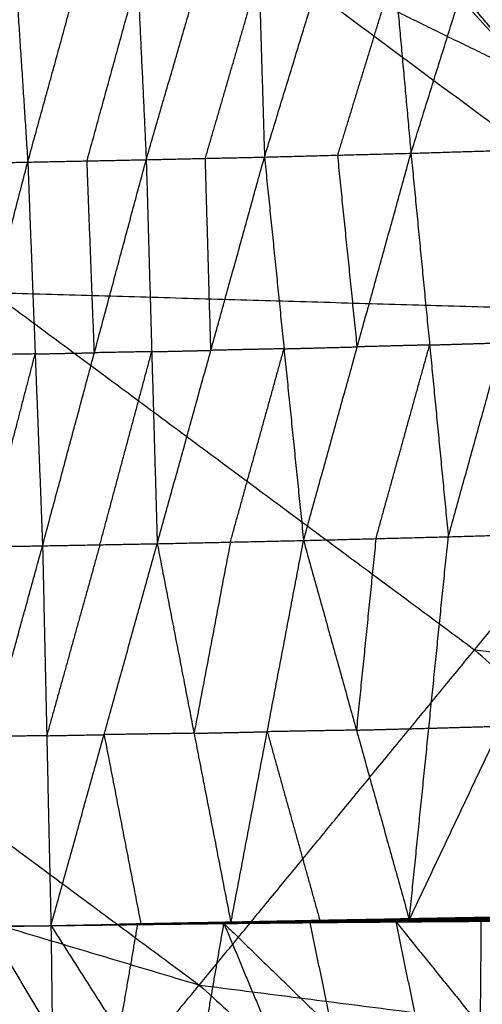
# Model space of a CAD drawing. Header units: millimetres. Extents: x -106 to 110, y -96 to 120.
# Tile 983 of 1020: x 59.65 to 63.18, y 83.95 to 91.47. Entities that reach past the tile are written whole.
import ezdxf

# ---------------------------------------------------------------- set-up
doc = ezdxf.new("R2010")
doc.units = ezdxf.units.MM
doc.header["$MEASUREMENT"] = 0
doc.layers.add('Default', color=7, linetype='Continuous', true_color=0x000000)

msp = doc.modelspace()

# ---------------------------------------------------------------- linework, layer by layer
at = {"layer": 'Default'}
for points in [[(57.3458, 95.0568, 12.0172), (61.2848, 92.1355, 12.0172), (65.2238, 89.2141, 12.0172)], [(60.6186, 90.3965, 5.2588), (61.0274, 91.8035, 5.7549), (61.4362, 93.2106, 6.251)], [(61.4362, 93.2106, 6.251), (61.4786, 91.8136, 5.8885), (61.5209, 90.4166, 5.526)], [(61.5209, 90.4166, 5.526), (61.9525, 91.8247, 6.0435), (62.384, 93.2328, 6.561)], [(62.384, 93.2328, 6.561), (62.5112, 91.8393, 6.2133), (62.6384, 90.4458, 5.8657)], [(62.6384, 90.4458, 5.8657), (63.0784, 91.8543, 6.403), (63.5184, 93.2629, 6.9403)], [(59.533, 93.1691, 5.6526), (59.624, 91.7736, 5.3254), (59.715, 90.378, 4.9982)], [(59.715, 90.378, 4.9982), (60.1012, 91.7838, 5.4731), (60.4874, 93.1896, 5.948)], [(60.4874, 93.1896, 5.948), (60.553, 91.7931, 5.6034), (60.6186, 90.3965, 5.2588)], [(61.9252, 92.8163, 12.4242), (63.5745, 91.0152, 12.2207), (65.2238, 89.2141, 12.0172)], [(63.5745, 91.0152, 12.2207), (62.9269, 91.7829, 12.3225), (62.2794, 92.5506, 12.4242)], [(62.6335, 92.2849, 12.4242), (63.9287, 90.7495, 12.2207), (65.2238, 89.2141, 12.0172)], [(63.5745, 91.0152, 12.2207), (62.4296, 91.5753, 12.1189), (61.2848, 92.1355, 12.0172)], [(63.9287, 90.7495, 12.2207), (63.457, 91.3828, 12.3225), (62.9853, 92.0161, 12.4242)], [(60.1668, 90.3872, 5.1285), (60.3599, 91.0902, 5.366), (60.553, 91.7931, 5.6034)], [(61.0697, 90.4066, 5.3924), (61.2742, 91.1101, 5.6405), (61.4786, 91.8136, 5.8885)], [(62.0797, 90.4312, 5.6958), (62.2954, 91.1352, 5.9546), (62.5112, 91.8393, 6.2133)], [(61.5209, 90.4166, 5.526), (62.0797, 90.4312, 5.6958), (62.6384, 90.4458, 5.8657)], [(61.8186, 87.4893, 5.6674), (62.2285, 88.9675, 5.7666), (62.6384, 90.4458, 5.8657)], [(62.2285, 88.9675, 5.7666), (62.1541, 89.6994, 5.7312), (62.0797, 90.4312, 5.6958)], [(62.6384, 90.4458, 5.8657), (63.192, 90.4625, 6.0398), (63.7456, 90.4793, 6.2139)], [(62.6384, 90.4458, 5.8657), (62.7807, 88.9819, 5.9254), (62.9231, 87.5179, 5.9851)], [(62.9231, 87.5179, 5.9851), (63.3344, 88.9986, 6.0995), (63.7456, 90.4793, 6.2139)], [(58.8057, 90.3604, 4.7443), (59.2603, 90.3692, 4.8713), (59.715, 90.378, 4.9982)], [(58.9514, 87.4339, 4.8973), (59.3332, 88.9059, 4.9478), (59.715, 90.378, 4.9982)], [(59.715, 90.378, 4.9982), (60.1668, 90.3872, 5.1285), (60.6186, 90.3965, 5.2588)], [(59.715, 90.378, 4.9982), (59.7713, 88.9134, 5.0616), (59.8277, 87.4488, 5.1251)], [(59.8277, 87.4488, 5.1251), (60.2231, 88.9227, 5.192), (60.6186, 90.3965, 5.2588)], [(60.2231, 88.9227, 5.192), (60.1949, 89.6549, 5.1602), (60.1668, 90.3872, 5.1285)], [(60.6186, 90.3965, 5.2588), (61.0697, 90.4066, 5.3924), (61.5209, 90.4166, 5.526)], [(60.6186, 90.3965, 5.2588), (60.6605, 88.9307, 5.309), (60.7025, 87.4649, 5.3591)], [(60.7025, 87.4649, 5.3591), (61.1117, 88.9408, 5.4426), (61.5209, 90.4166, 5.526)], [(61.1117, 88.9408, 5.4426), (61.0907, 89.6737, 5.4175), (61.0697, 90.4066, 5.3924)], [(61.5209, 90.4166, 5.526), (61.6697, 88.953, 5.5967), (61.8186, 87.4893, 5.6674)], [(53.667, 89.5512, 9.1165), (57.3451, 86.8234, 9.1165), (61.0231, 84.0956, 9.1165)], [(53.667, 89.5512, 9.1165), (59.4454, 89.3826, 10.5669), (65.2238, 89.2141, 12.0172)], [(59.4454, 89.3826, 10.5669), (61.2844, 88.0187, 10.5669), (63.1234, 86.6548, 10.5669)], [(61.0231, 84.0956, 9.1165), (63.1234, 86.6548, 10.5669), (65.2238, 89.2141, 12.0172)], [(60.6605, 88.9307, 5.309), (60.4418, 88.9267, 5.2505), (60.2231, 88.9227, 5.192)], [(60.2651, 87.4569, 5.2421), (60.4628, 88.1938, 5.2755), (60.6605, 88.9307, 5.309)], [(60.6605, 88.9307, 5.309), (60.8861, 88.9357, 5.3758), (61.1117, 88.9408, 5.4426)], [(61.6697, 88.953, 5.5967), (61.3907, 88.9469, 5.5197), (61.1117, 88.9408, 5.4426)], [(61.2605, 87.4771, 5.5133), (61.4651, 88.215, 5.555), (61.6697, 88.953, 5.5967)], [(61.6697, 88.953, 5.5967), (61.9491, 88.9603, 5.6816), (62.2285, 88.9675, 5.7666)], [(62.7807, 88.9819, 5.9254), (62.5046, 88.9747, 5.846), (62.2285, 88.9675, 5.7666)], [(62.3708, 87.5036, 5.8263), (62.5758, 88.2427, 5.8758), (62.7807, 88.9819, 5.9254)], [(62.7807, 88.9819, 5.9254), (63.0575, 88.9902, 6.0124), (63.3344, 88.9986, 6.0995)], [(59.7713, 88.9134, 5.0616), (59.5523, 88.9097, 5.0047), (59.3332, 88.9059, 4.9478)], [(59.3895, 87.4413, 5.0112), (59.5804, 88.1774, 5.0364), (59.7713, 88.9134, 5.0616)], [(59.7713, 88.9134, 5.0616), (59.9972, 88.918, 5.1268), (60.2231, 88.9227, 5.192)], [(61.8186, 87.4893, 5.6674), (62.3708, 87.5036, 5.8263), (62.9231, 87.5179, 5.9851)], [(62.3708, 87.5036, 5.8263), (62.2964, 86.7727, 6.0689), (62.222, 86.0417, 6.3115)], [(62.6254, 84.5941, 6.9556), (63.3248, 86.0718, 6.6356), (64.0242, 87.5494, 6.3157)], [(62.6254, 84.5941, 6.9556), (62.7742, 86.056, 6.4703), (62.9231, 87.5179, 5.9851)], [(62.9231, 87.5179, 5.9851), (63.4736, 87.5337, 6.1504), (64.0242, 87.5494, 6.3157)], [(58.9514, 87.4339, 4.8973), (59.3895, 87.4413, 5.0112), (59.8277, 87.4488, 5.1251)], [(59.029, 84.5374, 6.0225), (59.4283, 85.9931, 5.5738), (59.8277, 87.4488, 5.1251)], [(59.8277, 87.4488, 5.1251), (60.2651, 87.4569, 5.2421), (60.7025, 87.4649, 5.3591)], [(59.8277, 87.4488, 5.1251), (59.8597, 85.9989, 5.6799), (59.8918, 84.5489, 6.2347)], [(60.2651, 87.4569, 5.2421), (60.0624, 86.7279, 5.461), (59.8597, 85.9989, 5.6799)], [(59.8918, 84.5489, 6.2347), (60.2971, 86.0069, 5.7969), (60.7025, 87.4649, 5.3591)], [(60.7025, 87.4649, 5.3591), (61.2605, 87.4771, 5.5133), (61.8186, 87.4893, 5.6674)], [(60.7025, 87.4649, 5.3591), (60.9834, 86.0173, 5.9731), (61.2644, 84.5696, 6.5872)], [(61.2605, 87.4771, 5.5133), (61.122, 86.7472, 5.7432), (60.9834, 86.0173, 5.9731)], [(61.2644, 84.5696, 6.5872), (61.5415, 86.0294, 6.1273), (61.8186, 87.4893, 5.6674)], [(61.8186, 87.4893, 5.6674), (62.222, 86.0417, 6.3115), (62.6254, 84.5941, 6.9556)], [(51.8558, 86.8404, 7.9444), (56.4394, 85.468, 8.5305), (61.0231, 84.0956, 9.1165)], [(63.1234, 86.6548, 10.5669), (65.9905, 86.2878, 11.292), (68.8575, 85.9207, 12.0172)], [(66.7571, 83.3614, 10.5669), (64.9403, 85.0081, 10.5669), (63.1234, 86.6548, 10.5669)], [(62.7742, 86.056, 6.4703), (63.0495, 86.0639, 6.553), (63.3248, 86.0718, 6.6356)], [(59.8597, 85.9989, 5.6799), (59.644, 85.996, 5.6268), (59.4283, 85.9931, 5.5738)], [(59.8597, 85.9989, 5.6799), (60.0784, 86.0029, 5.7384), (60.2971, 86.0069, 5.7969)], [(60.9834, 86.0173, 5.9731), (60.6403, 86.0121, 5.885), (60.2971, 86.0069, 5.7969)], [(60.2971, 86.0069, 5.7969), (60.4376, 85.2831, 6.1039), (60.5781, 84.5592, 6.4109)], [(60.9834, 86.0173, 5.9731), (61.2625, 86.0233, 6.0502), (61.5415, 86.0294, 6.1273)], [(62.222, 86.0417, 6.3115), (61.8817, 86.0356, 6.2194), (61.5415, 86.0294, 6.1273)], [(61.5415, 86.0294, 6.1273), (61.7432, 85.3056, 6.4493), (61.9449, 84.5818, 6.7714)], [(62.222, 86.0417, 6.3115), (62.4981, 86.0489, 6.3909), (62.7742, 86.056, 6.4703)], [(56.4394, 85.468, 8.5305), (58.2142, 84.1517, 8.5305), (59.989, 82.8355, 8.5305)], [(59.8918, 84.5489, 6.2347), (60.5781, 84.5592, 6.4109), (61.2644, 84.5696, 6.5872)], [(59.8918, 84.5492, 6.235), (60.4229, 84.5594, 6.3649), (60.954, 84.5696, 6.4948)], [(59.8918, 84.5492, 6.235), (60.5781, 84.5594, 6.4111), (61.2644, 84.5696, 6.5872)], [(59.8918, 84.5492, 6.235), (60.4205, 84.559, 6.3632), (60.9492, 84.5689, 6.4914)], [(59.8918, 84.5492, 6.235), (60.4252, 84.5591, 6.3675), (60.9586, 84.5689, 6.5001)], [(59.8918, 84.5492, 6.235), (60.4179, 84.5582, 6.3623), (60.944, 84.5672, 6.4897)], [(59.8918, 84.5492, 6.235), (60.4275, 84.5581, 6.3703), (60.9632, 84.567, 6.5056)], [(59.8918, 84.5489, 6.2347), (60.5516, 84.5572, 6.403), (61.2113, 84.5656, 6.5713)], [(59.8918, 84.5492, 6.235), (60.5516, 84.5574, 6.4031), (61.2113, 84.5656, 6.5713)], [(59.8918, 84.5492, 6.235), (60.4153, 84.5573, 6.3625), (60.9389, 84.5653, 6.4899)], [(60.4153, 84.5573, 6.3625), (60.6784, 84.5618, 6.4261), (60.9414, 84.5663, 6.4898)], [(60.4179, 84.5582, 6.3623), (60.6823, 84.5631, 6.4264), (60.9466, 84.5681, 6.4905)], [(60.9414, 84.5663, 6.4898), (60.6797, 84.5622, 6.4261), (60.4179, 84.5582, 6.3623)], [(60.4205, 84.559, 6.3632), (60.6861, 84.5641, 6.4281), (60.9516, 84.5693, 6.4931)], [(60.9466, 84.5681, 6.4905), (60.6835, 84.5635, 6.4268), (60.4205, 84.559, 6.3632)], [(60.4229, 84.5594, 6.3649), (60.6896, 84.5644, 6.4311), (60.9563, 84.5693, 6.4974)], [(60.9516, 84.5693, 6.4931), (60.6873, 84.5643, 6.429), (60.4229, 84.5594, 6.3649)], [(60.9563, 84.5693, 6.4974), (60.6908, 84.5642, 6.4325), (60.4252, 84.5591, 6.3675)], [(60.4252, 84.5591, 6.3675), (60.6931, 84.5635, 6.4352), (60.9609, 84.568, 6.5028)], [(60.4275, 84.5581, 6.3703), (60.7706, 84.5632, 6.4583), (61.1138, 84.5683, 6.5464)], [(60.9609, 84.568, 6.5028), (60.6942, 84.563, 6.4366), (60.4275, 84.5581, 6.3703)], [(60.9273, 82.9263, 3.9323), (61.0693, 83.7459, 5.2518), (61.2113, 84.5656, 6.5713)], [(60.9295, 84.5625, 6.4952), (61.4476, 84.5679, 6.6313), (61.9657, 84.5732, 6.7675)], [(60.9295, 84.5625, 6.4952), (61.0704, 84.564, 6.5332), (61.2113, 84.5656, 6.5713)], [(61.4498, 84.5684, 6.6298), (61.1907, 84.5657, 6.5617), (60.9317, 84.563, 6.4937)], [(60.9339, 84.5635, 6.4921), (61.4539, 84.5691, 6.6279), (61.974, 84.5747, 6.7637)], [(60.9339, 84.5635, 6.4921), (61.4498, 84.5684, 6.6298), (61.9657, 84.5732, 6.7675)], [(60.9339, 84.5635, 6.4921), (60.9364, 84.5644, 6.491), (60.9389, 84.5653, 6.4899)], [(61.4564, 84.57, 6.6268), (61.1964, 84.5672, 6.5589), (60.9364, 84.5644, 6.491)], [(60.9389, 84.5653, 6.4899), (61.4612, 84.5718, 6.6255), (61.9835, 84.5784, 6.761)], [(60.9389, 84.5653, 6.4899), (61.4564, 84.57, 6.6268), (61.974, 84.5747, 6.7637)], [(60.9389, 84.5653, 6.4899), (60.9414, 84.5663, 6.4898), (60.944, 84.5672, 6.4897)], [(61.4637, 84.5728, 6.6254), (61.2026, 84.5695, 6.5576), (60.9414, 84.5663, 6.4898)], [(60.944, 84.5672, 6.4897), (61.4686, 84.575, 6.6256), (61.9932, 84.5828, 6.7616)], [(60.944, 84.5672, 6.4897), (61.4637, 84.5728, 6.6254), (61.9835, 84.5784, 6.761)], [(60.944, 84.5672, 6.4897), (60.9466, 84.5681, 6.4905), (60.9492, 84.5689, 6.4914)], [(61.4712, 84.5758, 6.6265), (61.2089, 84.5719, 6.5585), (60.9466, 84.5681, 6.4905)], [(60.9492, 84.5689, 6.4914), (61.4762, 84.578, 6.6283), (62.0032, 84.5871, 6.7653)], [(60.9492, 84.5689, 6.4914), (61.4712, 84.5758, 6.6265), (61.9932, 84.5828, 6.7616)], [(60.9492, 84.5689, 6.4914), (60.9516, 84.5693, 6.4931), (60.954, 84.5696, 6.4948)], [(61.4786, 84.5784, 6.63), (61.2151, 84.5738, 6.5615), (60.9516, 84.5693, 6.4931)], [(60.954, 84.5696, 6.4948), (61.4833, 84.5798, 6.6332), (62.0126, 84.5899, 6.7716)], [(60.954, 84.5696, 6.4948), (61.4786, 84.5784, 6.63), (62.0032, 84.5871, 6.7653)], [(60.954, 84.5696, 6.4948), (60.9563, 84.5693, 6.4974), (60.9586, 84.5689, 6.5001)], [(61.4856, 84.5794, 6.6358), (61.221, 84.5743, 6.5666), (60.9563, 84.5693, 6.4974)], [(60.9586, 84.5689, 6.5001), (61.4856, 84.5794, 6.6358), (62.0126, 84.5899, 6.7716)], [(60.9586, 84.5689, 6.5001), (61.4902, 84.5793, 6.6405), (62.0217, 84.5896, 6.7808)], [(60.9586, 84.5689, 6.5001), (60.9609, 84.568, 6.5028), (60.9632, 84.567, 6.5056)], [(61.4924, 84.5783, 6.6432), (61.2267, 84.5731, 6.573), (60.9609, 84.568, 6.5028)], [(60.9632, 84.567, 6.5056), (61.4924, 84.5783, 6.6432), (62.0217, 84.5896, 6.7808)], [(60.9632, 84.567, 6.5056), (61.497, 84.5768, 6.6477), (62.0309, 84.5867, 6.7897)], [(60.9632, 84.567, 6.5056), (61.1138, 84.5683, 6.5464), (61.2644, 84.5696, 6.5872)], [(61.0704, 84.564, 6.5332), (61.3295, 84.5667, 6.6013), (61.5885, 84.5694, 6.6694)], [(61.6476, 84.5781, 6.6884), (61.3807, 84.5732, 6.6174), (61.1138, 84.5683, 6.5464)], [(61.1138, 84.5683, 6.5464), (61.3054, 84.5726, 6.597), (61.497, 84.5768, 6.6477)], [(61.2113, 84.5656, 6.5713), (61.867, 84.5724, 6.7466), (62.5227, 84.5791, 6.9219)], [(61.2113, 84.5656, 6.5713), (61.5885, 84.5694, 6.6694), (61.9657, 84.5732, 6.7675)], [(61.2113, 84.5656, 6.5713), (61.548, 83.7569, 5.3707), (61.8846, 82.9482, 4.1701)], [(61.2113, 84.5656, 6.5713), (62.032, 83.7672, 5.4945), (62.8527, 82.9688, 4.4176)], [(61.2644, 84.5696, 6.5872), (61.9449, 84.5818, 6.7714), (62.6254, 84.5941, 6.9556)], [(61.2644, 84.5696, 6.5872), (61.6476, 84.5781, 6.6884), (62.0309, 84.5867, 6.7897)], [(61.5885, 84.5694, 6.6694), (61.5181, 84.5686, 6.6504), (61.4476, 84.5679, 6.6313)], [(61.4476, 84.5679, 6.6313), (61.4487, 84.5681, 6.6306), (61.4498, 84.5684, 6.6298)], [(61.4498, 84.5684, 6.6298), (61.7098, 84.5712, 6.6977), (61.9699, 84.574, 6.7656)], [(61.9699, 84.574, 6.7656), (61.7119, 84.5715, 6.6967), (61.4539, 84.5691, 6.6279)], [(61.4539, 84.5691, 6.6279), (61.4552, 84.5696, 6.6274), (61.4564, 84.57, 6.6268)], [(61.4564, 84.57, 6.6268), (61.7176, 84.5733, 6.6946), (61.9787, 84.5765, 6.7623)], [(61.9787, 84.5765, 6.7623), (61.72, 84.5742, 6.6939), (61.4612, 84.5718, 6.6255)], [(61.4612, 84.5718, 6.6255), (61.4625, 84.5723, 6.6254), (61.4637, 84.5728, 6.6254)], [(61.4637, 84.5728, 6.6254), (61.726, 84.5767, 6.6933), (61.9883, 84.5806, 6.7613)], [(61.9883, 84.5806, 6.7613), (61.7285, 84.5778, 6.6935), (61.4686, 84.575, 6.6256)], [(61.4686, 84.575, 6.6256), (61.4699, 84.5754, 6.6261), (61.4712, 84.5758, 6.6265)], [(61.4712, 84.5758, 6.6265), (61.7347, 84.5804, 6.695), (61.9982, 84.5849, 6.7634)], [(61.9982, 84.5849, 6.7634), (61.7372, 84.5815, 6.6959), (61.4762, 84.578, 6.6283)], [(61.4762, 84.578, 6.6283), (61.4774, 84.5782, 6.6292), (61.4786, 84.5784, 6.63)], [(61.4786, 84.5784, 6.63), (61.7432, 84.5834, 6.6992), (62.0079, 84.5885, 6.7684)], [(62.0079, 84.5885, 6.7684), (61.7456, 84.5841, 6.7008), (61.4833, 84.5798, 6.6332)], [(61.4833, 84.5798, 6.6332), (61.4845, 84.5796, 6.6345), (61.4856, 84.5794, 6.6358)], [(61.4856, 84.5794, 6.6358), (61.7514, 84.5846, 6.706), (62.0171, 84.5897, 6.7762)], [(62.0171, 84.5897, 6.7762), (61.7537, 84.5845, 6.7083), (61.4902, 84.5793, 6.6405)], [(61.4902, 84.5793, 6.6405), (61.4913, 84.5788, 6.6418), (61.4924, 84.5783, 6.6432)], [(61.4924, 84.5783, 6.6432), (61.7594, 84.5832, 6.7143), (62.0263, 84.5882, 6.7853)], [(62.0263, 84.5882, 6.7853), (61.7617, 84.5825, 6.7165), (61.497, 84.5768, 6.6477)], [(61.5885, 84.5694, 6.6694), (61.7278, 84.5709, 6.708), (61.867, 84.5724, 6.7466)], [(61.6476, 84.5781, 6.6884), (61.9879, 84.5843, 6.7805), (62.3281, 84.5904, 6.8726)], [(61.9449, 84.5818, 6.7714), (61.7963, 84.58, 6.7299), (61.6476, 84.5781, 6.6884)], [(61.867, 84.5724, 6.7466), (62.0556, 84.5743, 6.7957), (62.2442, 84.5762, 6.8447)], [(61.867, 84.5724, 6.7466), (61.9495, 84.1698, 6.1205), (62.032, 83.7672, 5.4945)], [(61.9657, 84.5732, 6.7675), (62.4821, 84.5773, 6.9091), (62.9984, 84.5814, 7.0507)], [(61.9657, 84.5732, 6.7675), (62.2442, 84.5762, 6.8447), (62.5227, 84.5791, 6.9219)], [(61.9657, 84.5732, 6.7675), (61.9699, 84.574, 6.7656), (61.974, 84.5747, 6.7637)], [(62.4862, 84.5781, 6.9072), (62.228, 84.576, 6.8364), (61.9699, 84.574, 6.7656)], [(61.974, 84.5747, 6.7637), (62.4921, 84.5791, 6.9056), (63.0101, 84.5835, 7.0475)], [(61.974, 84.5747, 6.7637), (62.4862, 84.5781, 6.9072), (62.9984, 84.5814, 7.0507)], [(61.974, 84.5747, 6.7637), (61.9787, 84.5765, 6.7623), (61.9835, 84.5784, 6.761)], [(62.4968, 84.5809, 6.9042), (62.2378, 84.5787, 6.8333), (61.9787, 84.5765, 6.7623)], [(61.9835, 84.5784, 6.761), (62.5036, 84.5837, 6.9033), (63.0237, 84.5891, 7.0456)], [(61.9835, 84.5784, 6.761), (62.4968, 84.5809, 6.9042), (63.0101, 84.5835, 7.0475)], [(61.9835, 84.5784, 6.761), (61.9883, 84.5806, 6.7613), (61.9932, 84.5828, 6.7616)], [(62.5085, 84.5859, 6.9036), (62.2484, 84.5832, 6.8324), (61.9883, 84.5806, 6.7613)], [(61.9932, 84.5828, 6.7616), (62.5156, 84.5894, 6.9046), (63.038, 84.5961, 7.0477)], [(61.9932, 84.5828, 6.7616), (62.5085, 84.5859, 6.9036), (63.0237, 84.5891, 7.0456)], [(61.9932, 84.5828, 6.7616), (61.9982, 84.5849, 6.7634), (62.0032, 84.5871, 6.7653)], [(62.5206, 84.5916, 6.9065), (62.2594, 84.5883, 6.835), (61.9982, 84.5849, 6.7634)], [(62.0032, 84.5871, 6.7653), (62.528, 84.5952, 6.9094), (63.0528, 84.6034, 7.0535)], [(62.0032, 84.5871, 6.7653), (62.5206, 84.5916, 6.9065), (63.038, 84.5961, 7.0477)], [(62.0032, 84.5871, 6.7653), (62.0079, 84.5885, 6.7684), (62.0126, 84.5899, 6.7716)], [(62.5327, 84.5966, 6.9126), (62.2703, 84.5925, 6.8405), (62.0079, 84.5885, 6.7684)], [(62.0126, 84.5899, 6.7716), (62.5398, 84.5992, 6.917), (63.0669, 84.6086, 7.0625)], [(62.0126, 84.5899, 6.7716), (62.5327, 84.5966, 6.9126), (63.0528, 84.6034, 7.0535)], [(62.0126, 84.5899, 6.7716), (62.0171, 84.5897, 6.7762), (62.0217, 84.5896, 6.7808)], [(62.5443, 84.5991, 6.9217), (62.2807, 84.5944, 6.8489), (62.0171, 84.5897, 6.7762)], [(62.0217, 84.5896, 6.7808), (62.5513, 84.5996, 6.9279), (63.0809, 84.6096, 7.0749)], [(62.0217, 84.5896, 6.7808), (62.5443, 84.5991, 6.9217), (63.0669, 84.6086, 7.0625)], [(62.0217, 84.5896, 6.7808), (62.0263, 84.5882, 6.7853), (62.0309, 84.5867, 6.7897)], [(62.5559, 84.5982, 6.9323), (62.2911, 84.5932, 6.8588), (62.0263, 84.5882, 6.7853)], [(62.0309, 84.5867, 6.7897), (62.5559, 84.5982, 6.9323), (63.0809, 84.6096, 7.0749)], [(62.0309, 84.5867, 6.7897), (62.563, 84.5968, 6.9379), (63.095, 84.6069, 7.0862)], [(62.0309, 84.5867, 6.7897), (62.3281, 84.5904, 6.8726), (62.6254, 84.5941, 6.9556)], [(62.2442, 84.5762, 6.8447), (62.5024, 84.5782, 6.9155), (62.7605, 84.5803, 6.9863)], [(62.8602, 84.6005, 7.0209), (62.5942, 84.5955, 6.9468), (62.3281, 84.5904, 6.8726)], [(62.3281, 84.5904, 6.8726), (62.4455, 84.5936, 6.9053), (62.563, 84.5968, 6.9379)], [(62.7605, 84.5803, 6.9863), (62.6213, 84.5788, 6.9477), (62.4821, 84.5773, 6.9091)], [(62.4821, 84.5773, 6.9091), (62.4841, 84.5777, 6.9081), (62.4862, 84.5781, 6.9072)], [(62.4862, 84.5781, 6.9072), (62.7452, 84.5802, 6.9781), (63.0042, 84.5824, 7.0491)], [(63.0042, 84.5824, 7.0491), (62.7481, 84.5808, 6.9773), (62.4921, 84.5791, 6.9056)], [(62.4921, 84.5791, 6.9056), (62.4944, 84.58, 6.9049), (62.4968, 84.5809, 6.9042)], [(62.4968, 84.5809, 6.9042), (62.7569, 84.5836, 6.9754), (63.0169, 84.5863, 7.0465)], [(63.0169, 84.5863, 7.0465), (62.7603, 84.585, 6.9749), (62.5036, 84.5837, 6.9033)], [(62.5036, 84.5837, 6.9033), (62.506, 84.5848, 6.9034), (62.5085, 84.5859, 6.9036)], [(62.5085, 84.5859, 6.9036), (62.7697, 84.5893, 6.9751), (63.0309, 84.5926, 7.0466)], [(63.0309, 84.5926, 7.0466), (62.7733, 84.591, 6.9756), (62.5156, 84.5894, 6.9046)], [(62.5156, 84.5894, 6.9046), (62.5181, 84.5905, 6.9056), (62.5206, 84.5916, 6.9065)], [(62.5206, 84.5916, 6.9065), (62.783, 84.5957, 6.9785), (63.0454, 84.5997, 7.0506)], [(62.5227, 84.5791, 6.9219), (63.1725, 84.5836, 7.1036), (63.8224, 84.588, 7.2852)], [(62.5227, 84.5791, 6.9219), (62.7605, 84.5803, 6.9863), (62.9984, 84.5814, 7.0507)], [(62.5227, 84.5791, 6.9219), (62.6877, 83.774, 5.6698), (62.8527, 82.9688, 4.4176)], [(62.5227, 84.5791, 6.9219), (63.1655, 83.7828, 5.796), (63.8083, 82.9865, 4.6701)], [(63.0454, 84.5997, 7.0506), (62.7867, 84.5975, 6.98), (62.528, 84.5952, 6.9094)], [(62.528, 84.5952, 6.9094), (62.5303, 84.5959, 6.911), (62.5327, 84.5966, 6.9126)], [(62.5327, 84.5966, 6.9126), (62.7963, 84.6013, 6.9853), (63.0599, 84.606, 7.058)], [(63.0599, 84.606, 7.058), (62.7998, 84.6026, 6.9875), (62.5398, 84.5992, 6.917)], [(62.5398, 84.5992, 6.917), (62.542, 84.5992, 6.9193), (62.5443, 84.5991, 6.9217)], [(62.5443, 84.5991, 6.9217), (62.8091, 84.6041, 6.9952), (63.0739, 84.6091, 7.0687)], [(63.0739, 84.6091, 7.0687), (62.8126, 84.6044, 6.9983), (62.5513, 84.5996, 6.9279)], [(62.5513, 84.5996, 6.9279), (62.5536, 84.5989, 6.9301), (62.5559, 84.5982, 6.9323)], [(62.5559, 84.5982, 6.9323), (62.8219, 84.6032, 7.0064), (63.0879, 84.6083, 7.0805)], [(63.0879, 84.6083, 7.0805), (62.8254, 84.6025, 7.0092), (62.563, 84.5968, 6.9379)], [(62.6254, 84.5941, 6.9556), (63.3905, 84.6107, 7.1749), (64.1557, 84.6273, 7.3942)], [(62.6254, 84.5941, 6.9556), (63.3004, 84.6073, 7.1481), (63.9755, 84.6205, 7.3406)], [(62.6254, 84.5941, 6.9556), (62.8602, 84.6005, 7.0209), (63.095, 84.6069, 7.0862)], [(63.4104, 84.5847, 7.168), (63.0854, 84.5825, 7.0771), (62.7605, 84.5803, 6.9863)], [(62.7605, 84.5803, 6.9863), (62.9665, 84.5819, 7.045), (63.1725, 84.5836, 7.1036)], [(62.8602, 84.6005, 7.0209), (63.2428, 84.6088, 7.1305), (63.6253, 84.6171, 7.2402)], [(63.3905, 84.6107, 7.1749), (63.1254, 84.6056, 7.0979), (62.8602, 84.6005, 7.0209)], [(62.9984, 84.5814, 7.0507), (63.4104, 84.5847, 7.168), (63.8224, 84.588, 7.2852)], [(62.9984, 84.5814, 7.0507), (63.5127, 84.584, 7.1969), (64.0271, 84.5865, 7.3432)], [(62.9984, 84.5814, 7.0507), (63.0042, 84.5824, 7.0491), (63.0101, 84.5835, 7.0475)], [(63.5186, 84.585, 7.1953), (63.2614, 84.5837, 7.1222), (63.0042, 84.5824, 7.0491)], [(63.0101, 84.5835, 7.0475), (63.526, 84.5864, 7.1944), (64.042, 84.5894, 7.3413)], [(63.0101, 84.5835, 7.0475), (63.0169, 84.5863, 7.0465), (63.0237, 84.5891, 7.0456)], [(63.0101, 84.5835, 7.0475), (63.5186, 84.585, 7.1953), (64.0271, 84.5865, 7.3432)], [(63.5329, 84.5892, 7.1934), (63.2749, 84.5878, 7.12), (63.0169, 84.5863, 7.0465)], [(63.0237, 84.5891, 7.0456), (63.5417, 84.5932, 7.1932), (64.0596, 84.5973, 7.3408)], [(63.0237, 84.5891, 7.0456), (63.0309, 84.5926, 7.0466), (63.038, 84.5961, 7.0477)], [(63.0237, 84.5891, 7.0456), (63.5329, 84.5892, 7.1934), (64.042, 84.5894, 7.3413)], [(63.5488, 84.5967, 7.1943), (63.2899, 84.5946, 7.1204), (63.0309, 84.5926, 7.0466)], [(63.038, 84.5961, 7.0477), (63.5582, 84.6017, 7.1964), (64.0784, 84.6073, 7.3451)], [(63.038, 84.5961, 7.0477), (63.0454, 84.5997, 7.0506), (63.0528, 84.6034, 7.0535)], [(63.038, 84.5961, 7.0477), (63.5488, 84.5967, 7.1943), (64.0596, 84.5973, 7.3408)], [(63.5656, 84.6054, 7.1993), (63.3055, 84.6026, 7.125), (63.0454, 84.5997, 7.0506)], [(63.0528, 84.6034, 7.0535), (63.5754, 84.6107, 7.2035), (64.098, 84.618, 7.3535)], [(63.0528, 84.6034, 7.0535), (63.0599, 84.606, 7.058), (63.0669, 84.6086, 7.0625)], [(63.0528, 84.6034, 7.0535), (63.5656, 84.6054, 7.1993), (64.0784, 84.6073, 7.3451)], [(63.5825, 84.6133, 7.208), (63.3212, 84.6097, 7.133), (63.0599, 84.606, 7.058)], [(63.0669, 84.6086, 7.0625), (63.5921, 84.6174, 7.2138), (64.1172, 84.6263, 7.3652)], [(63.0669, 84.6086, 7.0625), (63.5825, 84.6133, 7.208), (64.098, 84.618, 7.3535)], [(63.0669, 84.6086, 7.0625), (63.0739, 84.6091, 7.0687), (63.0809, 84.6096, 7.0749)], [(63.599, 84.618, 7.2201), (63.3365, 84.6135, 7.1444), (63.0739, 84.6091, 7.0687)], [(63.0809, 84.6096, 7.0749), (63.6085, 84.6194, 7.2279), (64.1362, 84.6293, 7.3808)], [(63.0809, 84.6096, 7.0749), (63.599, 84.618, 7.2201), (64.1172, 84.6263, 7.3652)], [(63.0809, 84.6096, 7.0749), (63.0879, 84.6083, 7.0805), (63.095, 84.6069, 7.0862)], [(63.6156, 84.6181, 7.2335), (63.3518, 84.6132, 7.157), (63.0879, 84.6083, 7.0805)], [(63.095, 84.6069, 7.0862), (63.6156, 84.6181, 7.2335), (64.1362, 84.6293, 7.3808)], [(63.095, 84.6069, 7.0862), (63.6253, 84.6171, 7.2402), (64.1557, 84.6273, 7.3942)], [(63.1725, 84.5836, 7.1036), (63.169, 84.1832, 6.4498), (63.1655, 83.7828, 5.796)], [(58.8006, 84.5335, 5.9583), (59.3462, 84.5412, 6.0965), (59.8918, 84.5489, 6.2347)], [(58.8144, 84.5362, 5.9555), (59.3531, 84.5426, 6.0951), (59.8918, 84.5489, 6.2347)], [(58.8251, 84.5394, 5.9567), (59.3585, 84.5441, 6.0957), (59.8918, 84.5489, 6.2347)], [(58.8295, 84.5409, 5.9582), (59.3607, 84.5449, 6.0964), (59.8918, 84.5489, 6.2347)], [(58.8331, 84.5419, 5.9606), (59.3624, 84.5454, 6.0976), (59.8918, 84.5489, 6.2347)], [(58.8372, 84.5405, 5.9684), (59.3645, 84.5447, 6.1015), (59.8918, 84.5489, 6.2347)], [(58.9323, 84.5359, 5.9992), (59.412, 84.5424, 6.117), (59.8918, 84.5489, 6.2347)], [(58.9323, 84.5359, 5.9992), (59.4226, 83.7192, 4.8431), (59.9128, 82.9024, 3.687)], [(59.029, 84.5374, 6.0225), (59.4604, 84.5432, 6.1286), (59.8918, 84.5489, 6.2347)], [(59.9023, 83.7256, 4.9608), (59.6572, 84.134, 5.5389), (59.412, 84.5424, 6.117)], [(59.8918, 84.5492, 6.235), (60.4128, 84.5564, 6.3635), (60.9339, 84.5635, 6.4921)], [(59.8918, 84.5492, 6.235), (60.4107, 84.5558, 6.3651), (60.9295, 84.5625, 6.4952)], [(59.8918, 84.5489, 6.2347), (59.9023, 83.7256, 4.9608), (59.9128, 82.9024, 3.687)], [(59.8918, 84.5489, 6.2347), (60.4096, 83.7376, 5.0835), (60.9273, 82.9263, 3.9323)], [(60.5516, 84.5572, 6.403), (60.4806, 84.1474, 5.7432), (60.4096, 83.7376, 5.0835)], [(60.4107, 84.5558, 6.3651), (60.6712, 84.5594, 6.4294), (60.9317, 84.563, 6.4937)], [(60.4107, 84.5558, 6.3651), (60.4811, 84.5566, 6.3841), (60.5516, 84.5574, 6.4031)], [(60.4128, 84.5564, 6.3635), (60.6746, 84.5604, 6.4273), (60.9364, 84.5644, 6.491)], [(60.9317, 84.563, 6.4937), (60.6723, 84.5597, 6.4286), (60.4128, 84.5564, 6.3635)], [(60.9364, 84.5644, 6.491), (60.6759, 84.5608, 6.4267), (60.4153, 84.5573, 6.3625)], [(60.5781, 84.5594, 6.4111), (60.5028, 84.5587, 6.3907), (60.4275, 84.5581, 6.3703)], [(60.5516, 84.5574, 6.4031), (60.811, 84.5607, 6.4682), (61.0704, 84.564, 6.5332)], [(60.9295, 84.5625, 6.4952), (60.9317, 84.563, 6.4937), (60.9339, 84.5635, 6.4921)], [(58.9549, 81.5754, 7.9444), (59.989, 82.8355, 8.5305), (61.0231, 84.0956, 9.1165)], [(61.0231, 84.0956, 9.1165), (64.416, 81.0204, 9.1165), (67.809, 77.9452, 9.1165)], [(61.0231, 84.0956, 9.1165), (66.7571, 83.3614, 10.5669), (72.4912, 82.6273, 12.0172)]]:
    msp.add_open_spline(points, degree=2, dxfattribs=at)

doc.saveas('drawing.dxf')
